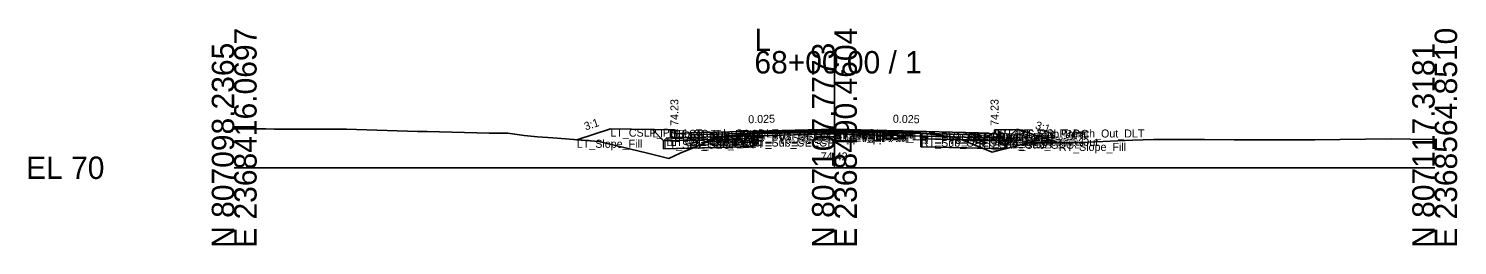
# Model space of a CAD drawing. Extents: x -26 to 8153, y -10 to 9520.
# Drawn here: x 5974.3 to 6152.8, y 8490.3 to 8517.4 of the extents above; entities that cross this region are included whole.
import ezdxf

# ---------------------------------------------------------------- set-up
doc = ezdxf.new("R2010")
doc.units = 0
for name, color, linetype in [('Exist CMT Pavement', 7, 'Continuous'), ('Exist Cross Section Cell', 7, 'Continuous'), ('Exist XS Center Line Elevation Label', 7, 'Continuous'), ('Exist XS Ground Line', 7, 'Continuous'), ('Prop CMT Conc Surface', 7, 'Continuous'), ('Prop CMT Concrete Structures', 7, 'Continuous'), ('Prop CMT Pvmt Course 1', 7, 'Continuous'), ('Prop CMT Pvmt Course 1 CG', 7, 'Continuous'), ('Prop CMT Pvmt Course 1 Wedge', 7, 'Continuous'), ('Prop CMT Pvmt Course 2', 7, 'Continuous'), ('Prop CMT Pvmt Course 2 Wedge', 7, 'Continuous'), ('Prop CMT Pvmt Course 3', 7, 'Continuous'), ('Prop CMT Pvmt Course 3 Wedge', 7, 'Continuous'), ('Prop CMT Pvmt Surface', 7, 'Continuous'), ('Prop CMT Pvmt Wedge Surface 1', 7, 'Continuous'), ('Prop CMT Pvmt Wedge Surface 2', 7, 'Continuous'), ('Prop CMT Pvmt Wedge Surface 3', 7, 'Continuous'), ('Prop CMT Shallow Undercut', 7, 'Continuous'), ('Prop CMT Shallow Undercut Boundary', 7, 'Continuous'), ('Prop CMT Slope Grass', 7, 'Continuous'), ('Prop CMT Subgrade Earthwork', 7, 'Continuous'), ('Prop XS Earthwork Shape', 7, 'Continuous'), ('Prop XS Hydro Elevations', 7, 'Continuous'), ('Prop XS SE Text', 7, 'Continuous'), ('Prop XS Side Slope Text', 7, 'Continuous'), ('Prop XS Subgrade Earthwork', 7, 'Continuous'), ('Scratch_Level_2', 7, 'Continuous'), ('Scratch_Level_6', 7, 'Continuous')]:
    doc.layers.add(name, color=color, linetype=linetype)

msp = doc.modelspace()

# ---------------------------------------------------------------- linework, layer by layer
at = {"layer": 'Exist CMT Pavement'}
for p, q in [((6064.83, 8504.27), (6065.3, 8504.28)), ((6065.3, 8504.28), (6074.91, 8504.42)), ((6074.91, 8504.42), (6075.7, 8504.42)), ((6075.7, 8504.42), (6085.8, 8504.3))]:
    msp.add_line(p, q, dxfattribs=at)
at = {"layer": 'Exist Cross Section Cell'}
for p, q in [((6075, 8500), (6075, 8514.57)), ((6000, 8500), (6075, 8500)), ((6075, 8500), (6150, 8500))]:
    msp.add_line(p, q, dxfattribs=at)
at = {"layer": 'Exist XS Ground Line'}
for p, q in [((6000, 8504.84), (6003.97, 8504.86)), ((6003.97, 8504.86), (6005.05, 8504.82)), ((6005.05, 8504.82), (6013.51, 8504.8)), ((6013.51, 8504.8), (6014.05, 8504.8)), ((6014.05, 8504.8), (6022.92, 8504.54)), ((6022.92, 8504.54), (6024.13, 8504.54)), ((6024.13, 8504.54), (6031.86, 8504.31)), ((6031.86, 8504.31), (6034.21, 8504.31)), ((6034.21, 8504.31), (6036.25, 8504.03)), ((6036.25, 8504.03), (6037.89, 8503.86)), ((6037.89, 8503.86), (6039.83, 8503.72)), ((6039.83, 8503.72), (6045.54, 8503.27)), ((6055.74, 8501.81), (6060.72, 8503.92)), ((6060.72, 8503.92), (6064.53, 8504.24)), ((6064.53, 8504.24), (6064.83, 8504.27)), ((6064.83, 8504.27), (6065.3, 8504.28)), ((6065.3, 8504.28), (6074.91, 8504.42)), ((6074.91, 8504.42), (6075.7, 8504.42)), ((6075.7, 8504.42), (6085.8, 8504.3)), ((6085.8, 8504.3), (6086.61, 8504.22)), ((6086.61, 8504.22), (6090.09, 8503.83)), ((6090.09, 8503.83), (6091.11, 8503.39)), ((6112.29, 8503.44), (6114.87, 8503.52)), ((6114.87, 8503.52), (6121.22, 8503.54)), ((6121.22, 8503.54), (6124.96, 8503.5)), ((6135.04, 8503.49), (6141.35, 8503.58)), ((6141.35, 8503.58), (6144.58, 8503.61)), ((6144.58, 8503.61), (6146.98, 8503.57)), ((6146.98, 8503.57), (6150, 8503.54)), ((6045.54, 8503.27), (6051.48, 8501.86)), ((6051.48, 8501.86), (6054.31, 8501.17)), ((6054.31, 8501.17), (6055.74, 8501.81)), ((6091.11, 8503.39), (6094.72, 8501.95)), ((6094.72, 8501.95), (6098.73, 8502.97)), ((6098.73, 8502.97), (6099.14, 8503.07)), ((6099.14, 8503.07), (6100.41, 8503.1)), ((6100.41, 8503.1), (6104.79, 8503.11)), ((6104.79, 8503.11), (6112.29, 8503.44)), ((6124.96, 8503.5), (6130.16, 8503.48)), ((6130.16, 8503.48), (6135.04, 8503.49))]:
    msp.add_line(p, q, dxfattribs=at)
at = {"layer": 'Prop CMT Conc Surface'}
for points in [[(6055, 8504.23), (6055, 8504.73), (6054.5, 8504.73)], [(6057, 8504.36), (6055, 8504.23)], [(6093, 8504.36), (6095, 8504.23)], [(6095, 8504.23), (6095, 8504.73), (6095.5, 8504.73)]]:
    msp.add_lwpolyline(points, dxfattribs=at)
at = {"layer": 'Prop CMT Concrete Structures'}
for points in [[(6057, 8504.36), (6055, 8504.23), (6055, 8504.73), (6054.5, 8504.73)], [(6054.5, 8504.73), (6054.5, 8503.72), (6057, 8503.78)], [(6057, 8503.78), (6057, 8504.36)], [(6093, 8504.36), (6095, 8504.23), (6095, 8504.73), (6095.5, 8504.73)], [(6095.5, 8504.73), (6095.5, 8503.72), (6093, 8503.78)], [(6093, 8503.78), (6093, 8504.36)]]:
    msp.add_lwpolyline(points, dxfattribs=at)
at = {"layer": 'Prop CMT Pvmt Course 1'}
for points in [[(6075, 8504.81), (6057, 8504.36)], [(6057, 8504.36), (6057, 8504.11)], [(6057, 8504.11), (6064.83, 8504.31)], [(6064.83, 8504.44), (6075, 8504.69)], [(6064.83, 8504.31), (6064.83, 8504.44)], [(6075, 8504.56), (6075, 8504.81)], [(6075, 8504.81), (6093, 8504.36)], [(6075, 8504.56), (6075, 8504.81)], [(6075, 8504.69), (6075, 8504.56), (6075, 8504.56)], [(6085.8, 8504.42), (6075, 8504.69)], [(6075, 8504.69), (6075, 8504.56), (6075, 8504.56)], [(6085.8, 8504.29), (6085.8, 8504.42)], [(6093, 8504.11), (6085.8, 8504.29)], [(6093, 8504.36), (6093, 8504.11)]]:
    msp.add_lwpolyline(points, dxfattribs=at)
at = {"layer": 'Prop CMT Pvmt Course 1 CG'}
for points in [[(6057, 8503.78), (6054, 8503.71), (6053.66, 8503.37)], [(6057, 8503.45), (6057, 8503.78)], [(6093, 8503.78), (6096, 8503.71), (6096.34, 8503.37)], [(6093, 8503.45), (6093, 8503.78)], [(6053.66, 8503.37), (6057, 8503.45)], [(6096.34, 8503.37), (6093, 8503.45)]]:
    msp.add_lwpolyline(points, dxfattribs=at)
at = {"layer": 'Prop CMT Pvmt Course 1 Wedge'}
for points in [[(6075, 8504.69), (6064.83, 8504.44)], [(6075, 8504.69), (6085.8, 8504.42)]]:
    msp.add_lwpolyline(points, dxfattribs=at)
at = {"layer": 'Prop CMT Pvmt Course 2'}
for points in [[(6064.83, 8504.31), (6057, 8504.11)], [(6057, 8504.11), (6057, 8503.78)], [(6057, 8503.78), (6064.83, 8503.98)], [(6064.83, 8503.98), (6064.83, 8504.31)], [(6085.8, 8503.96), (6085.8, 8504.29)], [(6085.8, 8504.29), (6093, 8504.11)], [(6093, 8503.78), (6085.8, 8503.96)], [(6093, 8504.11), (6093, 8503.78)]]:
    msp.add_lwpolyline(points, dxfattribs=at)
at = {"layer": 'Prop CMT Pvmt Course 2 Wedge'}
for points in [[(6075, 8504.56), (6064.83, 8504.31)], [(6075, 8504.56), (6085.8, 8504.29)]]:
    msp.add_lwpolyline(points, dxfattribs=at)
at = {"layer": 'Prop CMT Pvmt Course 3'}
for points in [[(6064.83, 8503.98), (6057, 8503.78)], [(6057, 8503.78), (6057, 8503.45)], [(6057, 8503.45), (6064.83, 8503.65)], [(6064.83, 8503.65), (6064.83, 8503.98)], [(6085.8, 8503.96), (6093, 8503.78)], [(6085.8, 8503.63), (6085.8, 8503.96)], [(6093, 8503.45), (6085.8, 8503.63)], [(6093, 8503.78), (6093, 8503.45)]]:
    msp.add_lwpolyline(points, dxfattribs=at)
at = {"layer": 'Prop CMT Pvmt Course 3 Wedge'}
for points in [[(6075, 8504.23), (6064.83, 8503.98)], [(6075, 8504.23), (6085.8, 8503.96)]]:
    msp.add_lwpolyline(points, dxfattribs=at)
at = {"layer": 'Prop CMT Pvmt Surface'}
for points in [[(6075, 8504.81), (6057, 8504.36)], [(6075, 8504.81), (6093, 8504.36)]]:
    msp.add_lwpolyline(points, dxfattribs=at)
at = {"layer": 'Prop CMT Pvmt Wedge Surface 1'}
for points in [[(6057, 8504.11), (6057, 8504.36)], [(6064.83, 8504.31), (6057, 8504.11)], [(6075, 8504.69), (6064.83, 8504.44)], [(6064.83, 8504.44), (6064.83, 8504.31)], [(6075, 8504.69), (6085.8, 8504.42)], [(6085.8, 8504.42), (6085.8, 8504.29)], [(6085.8, 8504.29), (6093, 8504.11)], [(6093, 8504.11), (6093, 8504.36)]]:
    msp.add_lwpolyline(points, dxfattribs=at)
at = {"layer": 'Prop CMT Pvmt Wedge Surface 2'}
for points in [[(6075, 8504.56), (6057, 8504.11)], [(6057, 8504.11), (6057, 8504.36)], [(6075, 8504.56), (6093, 8504.11)], [(6093, 8504.11), (6093, 8504.36)]]:
    msp.add_lwpolyline(points, dxfattribs=at)
at = {"layer": 'Prop CMT Pvmt Wedge Surface 3'}
for points in [[(6057, 8503.78), (6057, 8504.36)], [(6075, 8504.23), (6057, 8503.78)], [(6075, 8504.23), (6093, 8503.78)], [(6093, 8503.78), (6093, 8504.36)]]:
    msp.add_lwpolyline(points, dxfattribs=at)
at = {"layer": 'Prop CMT Shallow Undercut'}
for points in [[(6059.77, 8503.52), (6064.83, 8503.65), (6064.83, 8502.65), (6057.26, 8502.46)], [(6090.84, 8503.51), (6091.11, 8503.39), (6093.49, 8502.44), (6085.8, 8502.63), (6085.8, 8503.63)]]:
    msp.add_lwpolyline(points, close=True, dxfattribs=at)
at = {"layer": 'Prop CMT Shallow Undercut Boundary'}
for p, q in [((6064.83, 8503.65), (6064.83, 8502.65)), ((6085.8, 8503.63), (6085.8, 8502.63)), ((6053.66, 8503.37), (6053.66, 8502.37)), ((6053.66, 8502.37), (6064.83, 8502.65)), ((6096.34, 8502.37), (6085.8, 8502.63)), ((6096.34, 8503.37), (6096.34, 8502.37))]:
    msp.add_line(p, q, dxfattribs=at)
at = {"layer": 'Prop CMT Slope Grass'}
for points in [[(6054.5, 8504.73), (6047, 8504.88), (6042.81, 8503.49)], [(6095.5, 8504.73), (6098, 8504.78), (6103.04, 8503.1)]]:
    msp.add_lwpolyline(points, dxfattribs=at)
at = {"layer": 'Prop CMT Subgrade Earthwork'}
for points in [[(6057, 8503.45), (6053.66, 8503.37), (6052.25, 8504.78)], [(6064.83, 8503.65), (6057, 8503.45)], [(6064.83, 8503.65), (6064.84, 8504.27)], [(6085.8, 8503.63), (6085.79, 8504.3)], [(6085.8, 8503.63), (6093, 8503.45)], [(6093, 8503.45), (6096.34, 8503.37), (6097.75, 8504.78)]]:
    msp.add_lwpolyline(points, dxfattribs=at)
at = {"layer": 'Prop XS Earthwork Shape'}
for points in [[(6042.81, 8503.49), (6045.54, 8503.27), (6051.48, 8501.86), (6054.31, 8501.17), (6055.74, 8501.81), (6057.26, 8502.46), (6053.66, 8502.37), (6053.66, 8503.37), (6052.25, 8504.78), (6047, 8504.88)], [(6057.26, 8502.46), (6059.77, 8503.52), (6057, 8503.45), (6053.66, 8503.37), (6053.66, 8502.37)], [(6057.26, 8502.46), (6059.77, 8503.52), (6064.83, 8503.65), (6064.83, 8502.65)], [(6064.53, 8504.24), (6064.83, 8504.27), (6064.84, 8504.27), (6064.83, 8503.65), (6059.77, 8503.52), (6060.72, 8503.92)], [(6085.8, 8503.63), (6085.79, 8504.3), (6085.8, 8504.3), (6086.61, 8504.22), (6090.09, 8503.83), (6090.84, 8503.51)], [(6085.8, 8503.63), (6085.8, 8502.63), (6093.49, 8502.44), (6091.11, 8503.39), (6090.84, 8503.51)], [(6100.41, 8503.1), (6103.04, 8503.1), (6098, 8504.78), (6097.75, 8504.78), (6096.34, 8503.37), (6096.34, 8502.37), (6098.73, 8502.97), (6099.14, 8503.07)], [(6093, 8503.45), (6096.34, 8503.37), (6096.34, 8502.37), (6093.49, 8502.44), (6091.11, 8503.39), (6090.84, 8503.51)], [(6093.49, 8502.44), (6094.72, 8501.95), (6096.34, 8502.37)]]:
    msp.add_lwpolyline(points, close=True, dxfattribs=at)
at = {"layer": 'Prop XS Subgrade Earthwork'}
for p, q in [((6053.66, 8503.37), (6064.83, 8503.65)), ((6085.8, 8503.63), (6096.34, 8503.37))]:
    msp.add_line(p, q, dxfattribs=at)
at = {"layer": 'Scratch_Level_6'}
for points in [[(6059.77, 8503.52), (6064.83, 8503.65), (6064.83, 8502.65), (6057.26, 8502.46)], [(6090.84, 8503.51), (6091.11, 8503.39), (6093.49, 8502.44), (6085.8, 8502.63), (6085.8, 8503.63)]]:
    msp.add_lwpolyline(points, close=True, dxfattribs=at)

# ---------------------------------------------------------------- texts
at = {"layer": 'Exist Cross Section Cell'}
for s, p in [('E 2368416.0697', (6002.8, 8490)), ('E 2368490.4604', (6077.8, 8490)), ('E 2368564.8510', (6152.8, 8490)), ('N 807098.2365', (6000, 8490)), ('N 807107.7773', (6075, 8490)), ('N 807117.3181', (6150, 8490))]:
    msp.add_text(s, height=2.8, rotation=90, dxfattribs=at).set_placement(p)
for s, p in [('L', (6065, 8514.57)), ('68+00.00 / 1', (6065, 8511.77)), ('EL 70', (5974, 8498.6))]:
    msp.add_text(s, height=2.8, dxfattribs=at).set_placement(p)
at = {"layer": 'Exist XS Center Line Elevation Label'}
msp.add_text('74.42', height=1, dxfattribs=at).set_placement((6073.29, 8500.92))
at = {"layer": 'Prop XS Hydro Elevations'}
for p in [(6055.5, 8505.23), (6095.5, 8505.23)]:
    msp.add_text('74.23', height=1, rotation=90, dxfattribs=at).set_placement(p)
at = {"layer": 'Prop XS SE Text'}
for rotation, p in [(1.4321, (6064.24, 8505.55)), (358.5679, (6082.29, 8505.63))]:
    msp.add_text('0.025', height=1, rotation=rotation, dxfattribs=at).set_placement(p)
at = {"layer": 'Prop XS Side Slope Text'}
for rotation, p in [(18.4349, (6043.91, 8504.65)), (341.5651, (6100.01, 8504.91))]:
    msp.add_text('3:1', height=1, rotation=rotation, dxfattribs=at).set_placement(p)
at = {"layer": 'Scratch_Level_2'}
for s, p in [('LT_Slope_Fill', (6042.81, 8502.49)), ('LT_CSLP_Pnt', (6047, 8503.88)), ('LT_Sub_Trench_Out_DLT', (6052.25, 8503.78)), ('LT_CG1_Shelf_Out', (6054, 8502.71)), ('LT_CG_Top_BOC', (6054.5, 8503.73)), ('LT_CG_Bot_BOC', (6054.5, 8502.72)), ('LT_CG_Top_Face', (6055, 8503.73)), ('LT_CG_Top_Gut', (6055, 8503.23)), ('LT_PV1_OEOT', (6057, 8503.36)), ('LT_PV2_OEOT', (6057, 8503.11)), ('LT_PV3_OEOT', (6057, 8502.78)), ('LT_CG_Bot_IE', (6057, 8502.78)), ('LT_PV1_OEEOP', (6064.83, 8503.44)), ('LT_PV2_OEEOP', (6064.83, 8503.31)), ('LT_PV_OEEOP_EG', (6064.83, 8503.27)), ('LT_PV3_OEEOP', (6064.83, 8502.98)), ('LT_Sub_OEEOP', (6064.83, 8502.65)), ('LT_PV_Sub_Tie_Out', (6064.84, 8503.27)), ('PV1_PGL', (6075, 8503.81)), ('RT_PV1_IEEOP', (6075, 8503.69)), ('LT_PV1_IEEOP', (6075, 8503.69)), ('RT_PV2_IEEOP', (6075, 8503.56)), ('LT_PV2_IEEOP', (6075, 8503.56)), ('PV2_PGL', (6075, 8503.56)), ('RT_PV_IEEOP_EG', (6075, 8503.42)), ('LT_PV_IEEOP_EG', (6075, 8503.42)), ('RT_PV3_IEEOP', (6075, 8503.23)), ('LT_PV3_IEEOP', (6075, 8503.23)), ('RT_PV_Sub_Tie_Out', (6085.79, 8503.3)), ('RT_PV1_OEEOP', (6085.8, 8503.42)), ('RT_PV_OEEOP_EG', (6085.8, 8503.3)), ('RT_PV2_OEEOP', (6085.8, 8503.29)), ('RT_PV3_OEEOP', (6085.8, 8502.96)), ('RT_Sub_OEEOP', (6085.8, 8502.63)), ('RT_PV1_OEOT', (6093, 8503.36)), ('RT_PV2_OEOT', (6093, 8503.11)), ('RT_PV3_OEOT', (6093, 8502.78)), ('RT_CG_Bot_IE', (6093, 8502.78)), ('RT_CG_Top_Face', (6095, 8503.73)), ('RT_CG_Top_Gut', (6095, 8503.23)), ('RT_CG_Top_BOC', (6095.5, 8503.73)), ('RT_CG_Bot_BOC', (6095.5, 8502.72)), ('RT_CG1_Shelf_Out', (6096, 8502.71)), ('RT_Sub_Trench_Out_DLT', (6097.75, 8503.78)), ('RT_CSLP_Pnt', (6098, 8503.78)), ('LT_Sub_OEOP', (6053.66, 8502.37)), ('LT_Sub_OEOT', (6057, 8502.45)), ('RT_Sub_OEOT', (6093, 8502.45)), ('RT_Sub_OEOP', (6096.34, 8502.37)), ('RT_Slope_Fill', (6103.04, 8502.1))]:
    msp.add_text(s, height=1, dxfattribs=at).set_placement(p)

doc.saveas('drawing.dxf')
